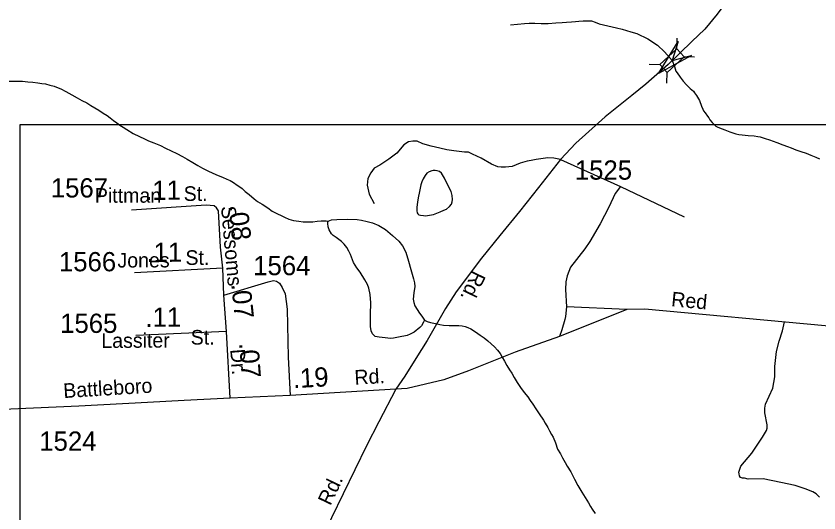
# Model space of a CAD drawing. Extents: x 2220236 to 2384410, y 720751 to 894131.
# Drawn here: x 2352224 to 2357439, y 834032 to 837260 of the extents above; entities that cross this region are included whole.
import ezdxf

# ---------------------------------------------------------------- set-up
doc = ezdxf.new("R2010")
doc.units = 0
doc.layers.add('Default', color=7, linetype='Continuous')

msp = doc.modelspace()

# ---------------------------------------------------------------- linework, layer by layer
at = {"layer": 'Default'}
for p, q in [((2356515.5, 837047.3), (2356518.1, 837116.2)), ((2356562.4, 836996.7), (2356631.4, 836994.1)), ((2356335.6, 836947.4), (2356404.5, 836944.8)), ((2356449.9, 836824.1), (2356452.5, 836893)), ((2355760.7, 836328.4), (2356149.3, 836153)), ((2356149.3, 836153), (2356563.6, 835956)), ((2353568, 835621.1), (2352994.1, 835591.9)), ((2356191, 835353.7), (2355799, 835371.1)), ((2353589.9, 835209.9), (2353001.4, 835183.9)), ((2353615.1, 834777.6), (2353589.9, 835209.9))]:
    msp.add_line(p, q, dxfattribs=at)
for points in [[(2357174.2, 839765), (2357170.5, 839697.4), (2357167.8, 839649.9), (2357164, 839562.2), (2357167.1, 839341.7), (2357159, 838952.4), (2357152.5, 838726.9), (2357147.7, 838545.2), (2357144.4, 838389.5), (2357133.1, 838253.2), (2357118.5, 838154.3), (2357094.2, 838013.1), (2357082.8, 837962.8), (2357074.7, 837915.8), (2357043.9, 837797.4), (2356996.9, 837674.1), (2356951.5, 837568.6), (2356912.6, 837485.9), (2356860.7, 837383.7), (2356778, 837271.8), (2356698.6, 837174.4), (2356613.9, 837094.4), (2356460.4, 836945.7)], [(2355436, 837203.1), (2355525.9, 837210.7), (2355557.7, 837213), (2355592.8, 837212.8), (2355633.9, 837211.9), (2355679.8, 837212.1), (2355729.9, 837215.1), (2355769.9, 837217.4), (2355799.6, 837219.6), (2355831.7, 837222.6), (2355857.9, 837224.3), (2355879.8, 837226.8), (2355907.6, 837229), (2355933.8, 837229.1), (2355952.6, 837228.2), (2355961.8, 837227.9), (2355985.7, 837219.7), (2356012.1, 837210.3), (2356124.5, 837183.1), (2356159.9, 837173.8), (2356216.9, 837158.4), (2356255.4, 837146.1), (2356327.9, 837112.1), (2356391.1, 837070.5), (2356435.7, 837027.3), (2356485.1, 836970.3), (2356500.5, 836933.2), (2356509.1, 836902.4), (2356517.7, 836891.9), (2356538, 836862.5), (2356556.4, 836837), (2356578.7, 836813.3), (2356603, 836789.7), (2356623.1, 836771.5), (2356631.4, 836762), (2356643.6, 836743.8), (2356661.9, 836712.3), (2356676.3, 836674.5), (2356684, 836655.1), (2356689.7, 836644.6), (2356700.8, 836630.2), (2356715, 836610.5), (2356723.4, 836598.3), (2356730.8, 836586.5), (2356745.6, 836569), (2356755.9, 836557), (2356769.9, 836543.8), (2356777, 836539.2), (2356792, 836533.9), (2356828.4, 836519.9), (2356860.3, 836508.1), (2356898.6, 836494.9), (2356918.2, 836490.8), (2356940.6, 836487.4), (2356978.8, 836484.1), (2357018, 836480.7), (2357042.1, 836477.8), (2357056.7, 836475.1), (2357088.9, 836464.9), (2357117.2, 836455.3), (2357165.2, 836438.5), (2357203.5, 836423.7), (2357233.5, 836412.4), (2357257.5, 836402.9), (2357287.9, 836391.7), (2357321.8, 836379.9), (2357356.1, 836368.2), (2357386.1, 836356.3), (2357418.5, 836342.9), (2357442.5, 836333.3)], [(2356460.4, 836945.7), (2356315.3, 836816.9), (2356223.6, 836742.9), (2356049.3, 836604.2), (2355859.6, 836433.9), (2355760.7, 836328.4), (2355618.1, 836146.7), (2355493.2, 835991), (2355365.1, 835833.7), (2355246.8, 835686), (2355081.8, 835468.5), (2355013.3, 835359.6), (2354893.3, 835152.6), (2354820.3, 835035.8), (2354749, 834920.6), (2354690.6, 834836.3)], [(2352178.3, 836836.8), (2352228.1, 836837.2), (2352266.9, 836836.2), (2352300.2, 836833.6), (2352332.1, 836830), (2352364.5, 836826.4), (2352391.2, 836822.6), (2352415.6, 836818.6), (2352442.5, 836811.5), (2352470.8, 836803.5), (2352496.7, 836794.1), (2352514.8, 836786.6), (2352546.9, 836770.5), (2352585.2, 836749.1), (2352621.6, 836727.6), (2352651.7, 836711.8), (2352683.9, 836696.7), (2352710.2, 836678.7), (2352736.1, 836663.4), (2352762.4, 836647.4), (2352790.7, 836629.5), (2352814.9, 836614.1), (2352834.9, 836598.5), (2352857.3, 836582.3), (2352879.5, 836566.8), (2352897.6, 836551.2), (2352919.8, 836537.3), (2352944, 836523.5), (2352984.1, 836497.9), (2353026.6, 836478.3), (2353058.7, 836463.2), (2353084.9, 836449.5), (2353118.9, 836435.5), (2353161.3, 836418.2), (2353195.5, 836402.5), (2353232, 836385), (2353267.8, 836367.7), (2353304, 836347.9), (2353336.3, 836330.1), (2353372.6, 836308.7), (2353404.9, 836288.6), (2353434.9, 836271.2), (2353469.4, 836253.5), (2353501.5, 836238.4), (2353535.6, 836224.4), (2353565.9, 836213.2), (2353593.9, 836201.2), (2353613.8, 836190.5), (2353635.9, 836178.3), (2353660.2, 836162.2), (2353677.7, 836150.5), (2353692.7, 836138.9), (2353712.8, 836120.7), (2353737.2, 836101.4), (2353769.5, 836073.1), (2353791.6, 836056), (2353821.8, 836038.2), (2353858.3, 836014.4), (2353888.4, 835992.7), (2353922.6, 835975), (2353946.6, 835963.9), (2353966.7, 835953.9), (2353994.9, 835940.2), (2354011.2, 835935.3), (2354025.1, 835932.6), (2354061.1, 835926.5), (2354089.1, 835922.8), (2354119.7, 835922.4), (2354151.1, 835923.7), (2354179.2, 835926.4), (2354205.1, 835928.5), (2354223.1, 835929.2), (2354237.2, 835928.8), (2354251.1, 835927.1)], [(2364999.1, 836744.8), (2364858.1, 836705.3), (2364665.2, 836617), (2363941.9, 836212.7), (2362886.5, 835596.2), (2362347.4, 835295.3), (2362029.8, 835139.9), (2361597.6, 834994.4), (2361396.7, 834947.3), (2361273.2, 834936), (2361040.9, 834932.8), (2360542.2, 834969.2), (2359799.4, 835041.1), (2359680.3, 835048.4), (2359095.4, 835105.6), (2358650.7, 835139.4), (2356308.8, 835355.1), (2356191, 835353.7), (2355753.2, 835178.6), (2355464.7, 835076.4), (2355163.2, 834954.7), (2355002.7, 834896.3), (2354765.2, 834839.5), (2354690.6, 834836.3)], [(2352250.4, 836555.8), (2366536.4, 836555.8), (2366536.4, 826026.4), (2352250.4, 826026.4), (2352250.4, 836555.8)], [(2355760.7, 836328.4), (2355717.8, 836337.4), (2355677.2, 836339), (2355601.5, 836328.5), (2355569.6, 836322), (2355544.3, 836317.9), (2355498.9, 836303.3), (2355447, 836282.2), (2355403.2, 836277.3), (2355374.1, 836277.3), (2355353, 836280.6), (2355312.5, 836298.4), (2355244.4, 836335.7), (2355189.2, 836363.3), (2355161.7, 836374.7), (2355135.7, 836376.3), (2355067.7, 836384.4), (2355022.3, 836390.9), (2354976.9, 836400.6), (2354920.1, 836413.6), (2354866.6, 836429.8), (2354829.3, 836447.7), (2354801.8, 836447.7), (2354772.6, 836442.8), (2354743.4, 836423.3), (2354696.4, 836369.8), (2354646.1, 836330.9), (2354586.2, 836290.3), (2354550.5, 836272.5), (2354527.8, 836241.6), (2354508.3, 836204.3), (2354503.5, 836162.2), (2354516.4, 836103.8), (2354550.5, 836042.1)], [(2354859, 836182.4), (2354853.5, 836164.1), (2354843.8, 836120.4), (2354836.3, 836079.7), (2354830.6, 836051.6), (2354827, 836017.9), (2354827.4, 835994), (2354829.9, 835981), (2354833.4, 835973.9), (2354839.2, 835969.2), (2354851.5, 835966.4), (2354869.6, 835963.9), (2354883.8, 835962.8), (2354909.9, 835965.5), (2354935.6, 835971.5), (2354979.2, 835988.1), (2355003.4, 835997.9), (2355019.2, 836006.1), (2355038.9, 836022.3), (2355052.7, 836038.6), (2355056.7, 836051.9), (2355058.3, 836068.4), (2355056.7, 836093), (2355050, 836120.6), (2355027.1, 836166.3), (2355006.8, 836205.8), (2354986.3, 836239.4), (2354974.5, 836249.5), (2354958.1, 836255.3), (2354946.6, 836256.5), (2354934.1, 836257), (2354925.3, 836255), (2354908.2, 836248.4), (2354892.5, 836239.5), (2354880.6, 836224.3), (2354869, 836202.5), (2354859, 836182.4)], [(2356149.3, 836153), (2356116, 836106.6), (2356075, 836018.3), (2356018.4, 835909.5), (2355951.7, 835794.7), (2355918.4, 835748.4), (2355825.8, 835629.3), (2355804.5, 835573), (2355794.9, 835533), (2355791.6, 835483.1), (2355799, 835371.1)], [(2353525.9, 836013.7), (2353509.7, 836026.7), (2353457.8, 836031.6), (2352974.7, 835999.1)], [(2353568, 835621.1), (2353551.8, 835757.4), (2353538.9, 835994.3), (2353525.9, 836013.7)], [(2354877, 835284.8), (2354870.1, 835270.4), (2354858.2, 835247.9), (2354846.5, 835235.9), (2354810.6, 835207.2), (2354783, 835192.3), (2354764.9, 835185), (2354709, 835172.9), (2354676.4, 835167.3), (2354657.1, 835165.8), (2354601.1, 835170.7), (2354581.6, 835172.6), (2354557.1, 835178.8), (2354538.7, 835194.4), (2354531, 835213.8), (2354526.3, 835242.5), (2354525.3, 835321.9), (2354528.5, 835395.9), (2354523.7, 835449.8), (2354515.4, 835492.2), (2354506.9, 835514.8), (2354488.6, 835546.2), (2354458, 835595.8), (2354437.7, 835625.2), (2354415.4, 835658.8), (2354396.5, 835710.5), (2354385.4, 835733), (2354372, 835756.4), (2354356, 835777.1), (2354337.6, 835794.4), (2354303.3, 835821.6), (2354282.8, 835834.8), (2354272.8, 835844.9), (2354258.7, 835870.6), (2354250.3, 835891), (2354248.1, 835912.9), (2354248.1, 835921.1), (2354251.1, 835927.1)], [(2354251.1, 835927.1), (2354273.1, 835935.2), (2354307.8, 835937.6), (2354379.5, 835940.5), (2354439.7, 835937.1), (2354467.1, 835933.3), (2354504.2, 835926), (2354538.1, 835915.9), (2354580.5, 835898.6), (2354622.5, 835873.4), (2354669.1, 835834.2), (2354709.7, 835796.5), (2354733.9, 835767), (2354754.6, 835725.1), (2354773.1, 835666.8), (2354787.8, 835613.3), (2354804.7, 835553.2), (2354811.6, 835527.3), (2354813.3, 835503.7), (2354807.8, 835461.5), (2354804.2, 835421.3), (2354807.4, 835399.1), (2354814.8, 835377.4), (2354828.9, 835354), (2354845.3, 835330.1), (2354859.6, 835310.3), (2354867.7, 835296.5), (2354877, 835284.8)], [(2353589.9, 835209.9), (2353574.1, 835446.7), (2353568, 835621.1)], [(2353574.1, 835446.7), (2353860.5, 835533.2), (2353896.2, 835540.8), (2353915.7, 835537.5), (2353934, 835523.5), (2353952.7, 835496.9), (2353972.2, 835455.6), (2353984.4, 835355.8), (2353991.6, 835044.3), (2354003.8, 834793.7)], [(2355799, 835371.1), (2355791.6, 835307), (2355787.9, 835289), (2355768.7, 835220.8), (2355753.2, 835178.6)], [(2354877, 835284.8), (2354895.1, 835275.6), (2354915.1, 835268.9), (2354949.2, 835261.4), (2354975.4, 835256), (2354999.5, 835252), (2355037.7, 835249.3), (2355071.5, 835249.1), (2355100.4, 835248.6), (2355121.1, 835247.1), (2355141.4, 835242.1), (2355158, 835236.2), (2355177.7, 835228.1), (2355208, 835208.7), (2355238.1, 835186.9), (2355264.5, 835169.3), (2355287.2, 835150.6), (2355310.7, 835130.2), (2355331.2, 835110.3), (2355351.4, 835089.8), (2355367.5, 835066.9), (2355381.8, 835044.5), (2355396.3, 835018.8), (2355412.6, 834988.9), (2355428.9, 834961.1), (2355443.2, 834939.3), (2355459.5, 834911.4), (2355477.8, 834880), (2355500.2, 834845.8), (2355524.5, 834814.6), (2355546.9, 834787), (2355563, 834763), (2355579.4, 834739.1), (2355599.7, 834707.8), (2355622.4, 834675.2), (2355648.7, 834633.6), (2355661, 834614.4), (2355677.5, 834587.2), (2355689.6, 834564.7), (2355702, 834542.3), (2355712, 834523), (2355726.6, 834486.5), (2355741, 834447), (2355759.4, 834414.9), (2355773.9, 834389.3), (2355790.2, 834359.4), (2355802.4, 834335.3), (2355826.9, 834297.9), (2355851.5, 834250.3), (2355873.8, 834210.2), (2355898.6, 834166.9), (2355921, 834131.1), (2355941.1, 834097.4), (2355955.6, 834073.4), (2355965.8, 834055.8), (2355986, 834027.7)], [(2357443.3, 834133.2), (2357421, 834154.9), (2357398.8, 834168.8), (2357348.6, 834188.1), (2357284.3, 834209.3), (2357190.2, 834230.1), (2357075.8, 834252.8), (2356980, 834251.7), (2356955.8, 834257.3), (2356941.8, 834257.1), (2356929.8, 834263), (2356923.7, 834273), (2356919.6, 834286.8), (2356919.4, 834296.8), (2356931, 834334.9), (2357002, 834419.8), (2357072.7, 834524.6), (2357098.2, 834566.8), (2357102, 834583), (2357101.7, 834605), (2357086.7, 834682.8), (2357086.4, 834712.8), (2357092, 834738.9), (2357139, 834841.5), (2357151.2, 834917), (2357151.2, 834982.7), (2357163.4, 835080), (2357180.4, 835148.1), (2357202.3, 835213.8), (2357215.6, 835274.2)], [(2354690.6, 834836.3), (2354579.6, 834624.6), (2354500.1, 834467.2), (2354272.3, 833999.2), (2354165.3, 833768.8), (2353957.8, 833360), (2353848.4, 833137), (2353769, 832973.1), (2353707.4, 832858), (2353653.9, 832773.6), (2353571.2, 832661.7), (2353511.2, 832583.8), (2353373.4, 832397.2), (2353343.9, 832356.4), (2353217.5, 832207.2), (2353158.8, 832135.6)], [(2354690.6, 834836.3), (2354003.8, 834793.7), (2353615.1, 834777.6)], [(2353615.1, 834777.6), (2353316.8, 834761.4), (2353077.6, 834749.2), (2352632.6, 834725.7), (2352190, 834706.2), (2351802.6, 834681.9), (2351658.3, 834672.1), (2351369.7, 834659.2), (2351219.7, 834651.9), (2351045.6, 834642.9), (2350945.3, 834634.2), (2350772.6, 834623.7), (2350649.6, 834627.2), (2350593.8, 834635.9), (2350512.6, 834655.1), (2350462, 834669.1)]]:
    msp.add_lwpolyline(points, dxfattribs=at)
for points in [[(2356610.8, 837003.1), (2356396.9, 836886), (2356523.6, 837094.4), (2356485.1, 836970.3)], [(2356404.5, 836944.8), (2356515.3, 837047.5), (2356563.3, 836995.8), (2356452.5, 836893)]]:
    msp.add_lwpolyline(points, close=True, dxfattribs=at)

# ---------------------------------------------------------------- texts
for s, p in [('1525', (2355853.2, 836197)), ('1567', (2352449.6, 836081.1)), ('1566', (2352502.3, 835601.6)), ('1564', (2353764.1, 835576.3)), ('1565', (2352510.3, 835201.3)), ('1524', (2352374.7, 834435.9))]:
    msp.add_text(s, height=125, dxfattribs=at).set_placement(p)
for s, height, rotation, p in [('.11', 125, 0.3528, (2353062.7, 836065.1)), ('Pittman', 95, 0.0284, (2352735.9, 836046.9)), ('St.', 95, 0.0284, (2353312.7, 836058.9)), ('Sessoms', 95, 274.944, (2353555.1, 836022.7)), ('.08', 125, 276.1034, (2353603.6, 836026.9)), ('.11', 125, 0.3528, (2353071.4, 835662.1)), ('Jones', 95, 0.1994, (2352882.7, 835625.9)), ('St.', 95, 0.1994, (2353324.5, 835643)), ('Rd.', 95, 244.1754, (2355192.6, 835611.3)), ('.07', 125, 276.1034, (2353621.1, 835518.8)), ('Red', 95, 354.6245, (2356476.3, 835374.9)), ('.11', 125, 0.3528, (2353064.1, 835240.6)), ('Lassiter', 95, 0.3528, (2352778, 835103.4)), ('St.', 95, 0.3528, (2353358.5, 835125)), ('.07', 125, 274.2871, (2353673, 835135.2)), ('Dr.', 95, 274.2871, (2353614.9, 835094.2)), ('.19', 125, 3.2932, (2354025, 834841.9)), ('Rd.', 95, 3.1606, (2354424.2, 834864.7)), ('Battleboro', 95, 3.5302, (2352533.4, 834777.8)), ('Rd.', 95, 64.4253, (2354265.4, 834074.4))]:
    msp.add_text(s, height=height, rotation=rotation, dxfattribs=at).set_placement(p)

doc.saveas('drawing.dxf')
